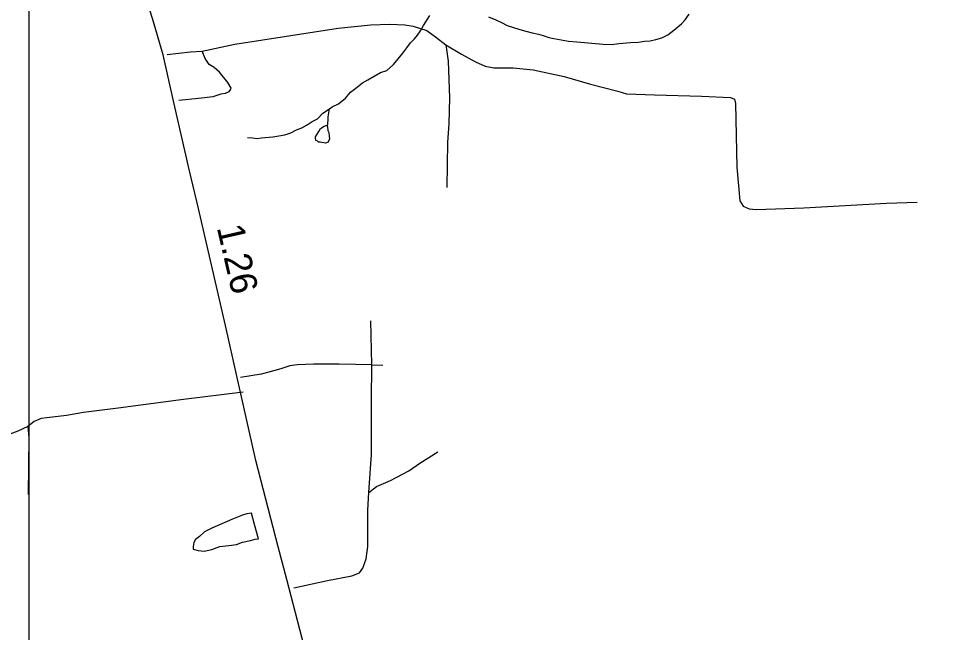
# Model space of a CAD drawing. Extents: x 2082433 to 2279600, y 546599 to 755198.
# Drawn here: x 2185916 to 2190249, y 598585 to 601429 of the extents above; entities that cross this region are included whole.
import ezdxf

# ---------------------------------------------------------------- set-up
doc = ezdxf.new("R2010")
doc.units = 0
for name, color, linetype in [('Exist Hydrographic Misc Water Feature', 7, 'Continuous'), ('Exist Hydrographic Pond Under 1500 Sq Ft', 7, 'Continuous'), ('Exist Road Non-System Type 51', 7, 'Continuous'), ('Exist Road Primary US Attributed', 7, 'Continuous'), ('Exist Road Primary US Mileage Hundredths English Label', 7, 'Continuous'), ('Map Preparation Inset Cut Line', 7, 'Continuous')]:
    doc.layers.add(name, color=color, linetype=linetype)

msp = doc.modelspace()

# ---------------------------------------------------------------- linework, layer by layer
at = {"layer": 'Exist Hydrographic Misc Water Feature'}
for points in [[(2187355.8, 601010.3), (2187368.1, 601020.2), (2187397.6, 601034.8), (2187429.2, 601060.9), (2187453, 601088.9), (2187477, 601107.2), (2187508.5, 601131.2), (2187532.5, 601145.4), (2187592.6, 601179.7), (2187620.5, 601188.1), (2187652.3, 601216.1), (2187674.2, 601242.4), (2187696, 601268.7), (2187713.6, 601292.9), (2187731.6, 601316.9), (2187749.5, 601334.9), (2187763.2, 601353.1), (2187777, 601372.9), (2187790.9, 601397.2), (2187820.6, 601443.3)], [(2188092.5, 601437.2), (2188126.8, 601423.5), (2188152.4, 601411.5), (2188179.1, 601397.8), (2188202.8, 601390.1), (2188237.1, 601378.4), (2188264.6, 601370.7), (2188295.1, 601362.8), (2188323.2, 601356.9), (2188345.2, 601351.2), (2188371, 601341.2), (2188395.2, 601337.5), (2188463.1, 601324.1), (2188501, 601322), (2188623.2, 601310.8), (2188661.1, 601309.1), (2188695, 601313.3), (2188749.3, 601317.7), (2188787, 601320.1), (2188814.9, 601324.4), (2188840.8, 601326.6), (2188867, 601332.8), (2188895.1, 601340.7), (2188922.6, 601353.2), (2188950.5, 601375.3), (2188968.5, 601391.3), (2188986.1, 601405.6), (2189002.3, 601423.5), (2189022, 601449.6)], [(2186976.6, 600877.8), (2186999, 600876), (2187020.7, 600874), (2187041, 600876.2), (2187092.7, 600880.5), (2187148.5, 600890.8), (2187176.6, 600899.1), (2187202.8, 600913.4), (2187228.2, 600923.3), (2187252.2, 600937.5), (2187276.2, 600951.7), (2187300, 600964), (2187325.6, 600990.1), (2187355.8, 601010.3)], [(2187346.3, 600928.2), (2187350, 600960.5), (2187350.2, 600974.2), (2187355.8, 601010.3)], [(2187346.3, 600928.2), (2187348.4, 600910.4), (2187352.3, 600900.5), (2187354.3, 600882.4), (2187355, 600872.5), (2187348.8, 600856.4), (2187336.7, 600852.2), (2187312.7, 600856.2), (2187304.5, 600856.2), (2187298.8, 600862), (2187292.8, 600864.1), (2187290.8, 600877.8), (2187290.6, 600881.9), (2187306.6, 600906.2), (2187314.4, 600920), (2187330.6, 600930.1), (2187338.4, 600934.2), (2187342.2, 600934.5), (2187346.3, 600928.2)]]:
    msp.add_lwpolyline(points, dxfattribs=at)
at = {"layer": 'Exist Hydrographic Pond Under 1500 Sq Ft'}
msp.add_lwpolyline([(2187008.9, 599084.8), (2186994.6, 599136.4), (2186972.4, 599134.5), (2186952.4, 599128.2), (2186906.8, 599109.9), (2186810.9, 599067.2), (2186777.2, 599051.2), (2186753, 599028.9), (2186735.4, 599014.6), (2186727.6, 599000.7), (2186723.7, 598982.7), (2186723.7, 598970.5), (2186747.9, 598964.8), (2186775.8, 598961), (2186811.5, 598969.4), (2186847.6, 598983.4), (2186889.4, 598988), (2186925.5, 598992.3), (2186953, 599002.4), (2186989.3, 599010.7), (2187011.2, 599016.7), (2187027.2, 599018.8), (2187008.9, 599084.8)], dxfattribs=at)
at = {"layer": 'Exist Road Non-System Type 51'}
for q in [(2187547.9, 600028.7), (2187603.4, 599822.4)]:
    msp.add_line((2187552.4, 599824.7), q, dxfattribs=at)
for points in [[(2186766.5, 601278.9), (2186917.3, 601309.9), (2187176.1, 601351.3), (2187396.4, 601385.4), (2187546.5, 601400.9), (2187635.2, 601403.8), (2187704.7, 601400.9), (2187743.1, 601393.5), (2187806.7, 601374.3), (2187846.6, 601344.7), (2187893.9, 601307.7)], [(2186603.1, 601263.4), (2186711.8, 601274.5), (2186766.5, 601278.9)], [(2186658.5, 601051.2), (2186748.7, 601060.1), (2186816.8, 601067.5), (2186853.7, 601080.8), (2186874.4, 601083.7), (2186890.7, 601091.1), (2186896.6, 601098.5), (2186899.6, 601107.4), (2186884.8, 601132.5), (2186846.3, 601181.3), (2186821.2, 601202), (2186799, 601216.8), (2186779.8, 601244.9), (2186766.5, 601278.9)], [(2187893.9, 601307.7), (2187905, 601231.6), (2187910.9, 601061.5), (2187908, 600941.8), (2187902.1, 600856), (2187898.4, 600646.8)], [(2187893.9, 601307.7), (2187966.4, 601264.8), (2188031.5, 601229.4), (2188077.3, 601208.7), (2188117.2, 601201.3), (2188205.9, 601201.3), (2188299.1, 601192.4), (2188442.5, 601161.3), (2188564.5, 601125.1), (2188691.7, 601092.6), (2188731.6, 601080.8), (2188861.7, 601076.3), (2189078.3, 601069.7), (2189212.9, 601063.8), (2189232.1, 601056.4), (2189235.8, 601034.9), (2189241.7, 600740.7), (2189256.5, 600583.9), (2189271.3, 600560.3), (2189299.4, 600547), (2189333.4, 600544), (2189552.2, 600552.9), (2189935.9, 600574.3), (2190077.9, 600578.8)], [(2187552.4, 599824.7), (2187400.8, 599826.9), (2187281, 599828.4), (2187207.1, 599823.9), (2187171.6, 599819.5), (2187130.2, 599806.2), (2187074, 599789.9), (2187038.6, 599781), (2186943.2, 599765.5)], [(2187538.3, 599232.5), (2187550.9, 599409.2), (2187550.2, 599658.3), (2187552.4, 599824.7)], [(2186956.5, 599697.5), (2186680, 599663.5), (2186376.9, 599623.6), (2186216.4, 599603.6), (2186138.1, 599590.3), (2186046.4, 599578.5), (2186019.8, 599575.5), (2185987.2, 599562.2), (2185958.4, 599539.3)], [(2185958.4, 599539.3), (2185912.6, 599517.1), (2185875.6, 599503.8), (2185820.9, 599500.8), (2185757.3, 599503.8), (2185723.3, 599517.1), (2185644.9, 599548.2)], [(2185958.4, 599539.3), (2185962.8, 599487.5), (2185959.9, 599222.9)], [(2187538.3, 599232.5), (2187573.8, 599260.6), (2187638.9, 599288.7), (2187723.2, 599333), (2187773.4, 599368.5), (2187857, 599421)], [(2187190.9, 598790.4), (2187346.1, 598825.8), (2187458.5, 598846.5), (2187494, 598861.3), (2187510.2, 598882), (2187525, 598924.9), (2187533.9, 598982.6), (2187533.2, 599060.2), (2187533.2, 599150.4), (2187538.3, 599232.5)]]:
    msp.add_lwpolyline(points, dxfattribs=at)
at = {"layer": 'Exist Road Primary US Attributed'}
msp.add_lwpolyline([(2187864.2, 596134.2), (2187725.5, 596686.1), (2187648.4, 596982.7), (2187411, 597869.8), (2187239, 598521), (2187157.4, 598829.6), (2187117.3, 598980.9), (2187015, 599381.4), (2186928.2, 599765.6), (2186873.7, 600007.3), (2186749, 600548.8), (2186706.8, 600724.3), (2186635, 601039.6), (2186584.8, 601261), (2186536, 601429.9), (2186489.6, 601576.3), (2186428.6, 601728.3), (2186368.6, 601863.4), (2186309.9, 601983.6), (2186132.6, 602327)], dxfattribs=at)
at = {"layer": 'Map Preparation Inset Cut Line'}
msp.add_lwpolyline([(2125488.3, 630228.2), (2201171.6, 630228.2), (2201171.6, 601522.9), (2185962.8, 601519.6), (2185962.8, 585979.7), (2125488.3, 585979.7)], close=True, dxfattribs=at)

# ---------------------------------------------------------------- texts
at = {"layer": 'Exist Road Primary US Mileage Hundredths English Label'}
msp.add_text('1.26', height=125, rotation=282.9763, dxfattribs=at).set_placement((2186833.3, 600461.2))

doc.saveas('drawing.dxf')
